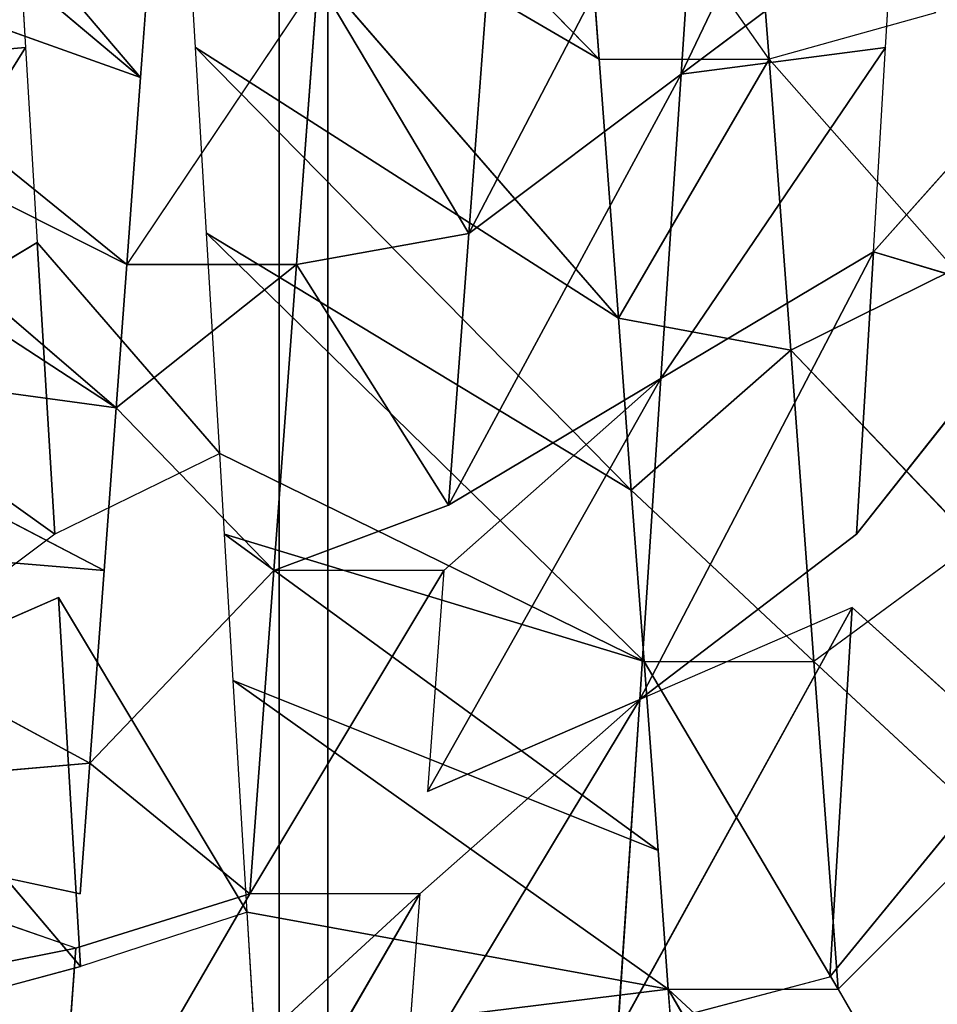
# Model space of a CAD drawing. Extents: x 143 to 263, y -61 to 82.
# Tile 650 of 656: x 248.718 to 249.191, y 72.517 to 73.024. Entities that reach past the tile are written whole.
import ezdxf

# ---------------------------------------------------------------- set-up
doc = ezdxf.new("R2010")
doc.units = 0
doc.header["$LTSCALE"] = 25.4
doc.layers.get('0').update_dxf_attribs({"color": 13, "linetype": 'CONTINUOUS'})

# ---------------------------------------------------------------- blocks, each defined once
blk = doc.blocks.new('ICE-BALL-8126_STL')
at = {"color": 41}
for p, q in [((9.22312, 45.38839, 93.14435), (9.32838, 45.29459, 93.10222)), ((9.35405, 45.38055, 93.09301), (9.32838, 45.29459, 93.10222)), ((9.35405, 45.38055, 93.09301), (9.32838, 45.29459, 93.10222)), ((9.35405, 45.38055, 93.09301), (9.4739, 45.28588, 93.05522)), ((9.88229, 45.37691, 96.49961), (9.70819, 45.27649, 96.47668)), ((9.58643, 45.36665, 93.02728), (9.51153, 45.28363, 93.04508)), ((9.58643, 45.36665, 93.02728), (9.70182, 45.27225, 93.00584)), ((9.53947, 45.26396, 96.43501), (9.62684, 45.35795, 96.45907)), ((9.70819, 45.27649, 96.47668), (9.62684, 45.35795, 96.45907)), ((9.47838, 45.34692, 96.41491), (9.37899, 45.25204, 96.37608)), ((9.47838, 45.34692, 96.41491), (9.53947, 45.26396, 96.43501)), ((9.22913, 45.24091, 96.30191), (9.33732, 45.33645, 96.35743)), ((9.37899, 45.25204, 96.37608), (9.33732, 45.33645, 96.35743)), ((9.20522, 45.32664, 96.28817), (9.22913, 45.24091, 96.30191)), ((9.23682, 45.19561, 93.34637), (8.98681, 45.31506, 93.26679)), ((9.23682, 45.19561, 93.34637), (8.98681, 45.31506, 93.26679)), ((9.1547, 45.30498, 93.17565), (9.23682, 45.19561, 93.34637)), ((9.22312, 45.30089, 93.14435), (9.1547, 45.30498, 93.17565)), ((9.1547, 45.30498, 93.17565), (9.23682, 45.19561, 93.34637)), ((9.22312, 45.30089, 93.14435), (9.23682, 45.19561, 93.34637)), ((9.22312, 45.30089, 93.14435), (9.23682, 45.19561, 93.34637)), ((9.22312, 45.30089, 93.14435), (9.39363, 45.18521, 93.28008)), ((9.32838, 45.29459, 93.10222), (9.22312, 45.30089, 93.14435)), ((9.22312, 45.30089, 93.14435), (9.39363, 45.18521, 93.28008)), ((9.4739, 45.28588, 93.05522), (9.32838, 45.29459, 93.10222)), ((9.32838, 45.29459, 93.10222), (9.39363, 45.18521, 93.28008)), ((9.32838, 45.29459, 93.10222), (9.39363, 45.18521, 93.28008)), ((9.4739, 45.28588, 93.05522), (9.32838, 45.29459, 93.10222)), ((9.70819, 45.18899, 96.47668), (9.88229, 45.28942, 96.49961)), ((9.4739, 45.28588, 93.05522), (9.55899, 45.17426, 93.22849)), ((9.70182, 45.27225, 93.00584), (9.51153, 45.28363, 93.04508)), ((9.51153, 45.28363, 93.04508), (9.55899, 45.17426, 93.22849)), ((9.51153, 45.28363, 93.04508), (9.73079, 45.16287, 93.19306)), ((9.70182, 45.27225, 93.00584), (9.51153, 45.28363, 93.04508)), ((9.51153, 45.28363, 93.04508), (9.73079, 45.16287, 93.19306)), ((9.70819, 45.27649, 96.47668), (9.53947, 45.26396, 96.43501)), ((9.53947, 45.17646, 96.43501), (9.70819, 45.27649, 96.47668)), ((9.70819, 45.27649, 96.47668), (9.53947, 45.26396, 96.43501)), ((9.70819, 45.18899, 96.47668), (9.70819, 45.27649, 96.47668)), ((9.73079, 45.16287, 93.19306), (9.70182, 45.27225, 93.00584)), ((9.37899, 45.25204, 96.37608), (9.53947, 45.26396, 96.43501)), ((9.37899, 45.25204, 96.37608), (9.53947, 45.26396, 96.43501)), ((9.53947, 45.26396, 96.43501), (9.45111, 45.1699, 96.40503)), ((9.53947, 45.17646, 96.43501), (9.53947, 45.26396, 96.43501)), ((9.37899, 45.25204, 96.37608), (9.22913, 45.24091, 96.30191)), ((9.37899, 45.25204, 96.37608), (9.22913, 45.24091, 96.30191)), ((9.36263, 45.16333, 96.36893), (9.37899, 45.25204, 96.37608)), ((9.37899, 45.25204, 96.37608), (9.45111, 45.1699, 96.40503)), ((9.08867, 45.22996, 96.21271), (9.22913, 45.24091, 96.30191)), ((9.08867, 45.22996, 96.21271), (9.22913, 45.24091, 96.30191)), ((9.22913, 45.24091, 96.30191), (9.08867, 45.14246, 96.21271)), ((9.22913, 45.24091, 96.30191), (9.36263, 45.16333, 96.36893)), ((9.22913, 45.15342, 96.30191), (9.22913, 45.24091, 96.30191)), ((9.22913, 45.24091, 96.30191), (9.36263, 45.16333, 96.36893)), ((9.09014, 45.20535, 93.42569), (9.31894, 45.08623, 93.51709)), ((9.09014, 45.20535, 93.42569), (9.31894, 45.08623, 93.51709)), ((9.09014, 45.20535, 93.42569), (9.23682, 45.19561, 93.34637)), ((9.09014, 45.20535, 93.42569), (9.23682, 45.19561, 93.34637)), ((9.83079, 45.19809, 96.49489), (9.70819, 45.18899, 96.47668)), ((9.23682, 45.19561, 93.34637), (9.31894, 45.08623, 93.51709)), ((9.23682, 45.19561, 93.34637), (9.31894, 45.08623, 93.51709)), ((9.23682, 45.19561, 93.34637), (9.45888, 45.07584, 93.45792)), ((9.39363, 45.18521, 93.28008), (9.23682, 45.19561, 93.34637)), ((9.39363, 45.18521, 93.28008), (9.23682, 45.19561, 93.34637)), ((9.23682, 45.19561, 93.34637), (9.45888, 45.07584, 93.45792)), ((9.54917, 44.96494, 96.83008), (9.70819, 45.18899, 96.47668)), ((9.54917, 44.96494, 96.83008), (9.70819, 45.18899, 96.47668)), ((9.70819, 45.18899, 96.47668), (9.63676, 45.18369, 96.46146)), ((9.6686, 44.97208, 96.85455), (9.70819, 45.18899, 96.47668)), ((9.6686, 44.97208, 96.85455), (9.70819, 45.18899, 96.47668)), ((9.70819, 45.18899, 96.47668), (9.73448, 44.97602, 96.86475)), ((9.70819, 45.18899, 96.47668), (9.73448, 44.97602, 96.86475)), ((9.39363, 45.18521, 93.28008), (9.55899, 45.17426, 93.22849)), ((9.60644, 45.06488, 93.41189), (9.39363, 45.18521, 93.28008)), ((9.60644, 45.06488, 93.41189), (9.39363, 45.18521, 93.28008)), ((9.49252, 45.07334, 93.44601), (9.39363, 45.18521, 93.28008)), ((9.39363, 45.18521, 93.28008), (9.45888, 45.07584, 93.45792)), ((9.39363, 45.18521, 93.28008), (9.55899, 45.17426, 93.22849)), ((9.4739, 44.96043, 96.8106), (9.63676, 45.18369, 96.46146)), ((9.4739, 44.96043, 96.8106), (9.63676, 45.18369, 96.46146)), ((9.63676, 45.18369, 96.46146), (9.53947, 45.17646, 96.43501)), ((9.54917, 44.96494, 96.83008), (9.63676, 45.18369, 96.46146)), ((9.54917, 44.96494, 96.83008), (9.63676, 45.18369, 96.46146)), ((9.31874, 44.95115, 96.76004), (9.53947, 45.17646, 96.43501)), ((9.31874, 44.95115, 96.76004), (9.53947, 45.17646, 96.43501)), ((9.43234, 44.95794, 96.79846), (9.53947, 45.17646, 96.43501)), ((9.43234, 44.95794, 96.79846), (9.53947, 45.17646, 96.43501)), ((9.53947, 45.17646, 96.43501), (9.45111, 45.1699, 96.40503)), ((9.53947, 45.17646, 96.43501), (9.4739, 44.96043, 96.8106)), ((9.53947, 45.17646, 96.43501), (9.4739, 44.96043, 96.8106)), ((9.55899, 45.17426, 93.22849), (9.60644, 45.06488, 93.41189)), ((9.55899, 45.17426, 93.22849), (9.73079, 45.16287, 93.19306)), ((9.75976, 45.0535, 93.38027), (9.55899, 45.17426, 93.22849)), ((9.75976, 45.0535, 93.38027), (9.55899, 45.17426, 93.22849)), ((9.65915, 45.06097, 93.39922), (9.55899, 45.17426, 93.22849)), ((9.55899, 45.17426, 93.22849), (9.73079, 45.16287, 93.19306)), ((9.22312, 44.94543, 96.72147), (9.45111, 45.1699, 96.40503)), ((9.22312, 44.94543, 96.72147), (9.45111, 45.1699, 96.40503)), ((9.31874, 44.95115, 96.76004), (9.45111, 45.1699, 96.40503)), ((9.31874, 44.95115, 96.76004), (9.45111, 45.1699, 96.40503)), ((9.45111, 45.1699, 96.40503), (9.36263, 45.16333, 96.36893)), ((9.10337, 44.93826, 96.66454), (9.36263, 45.16333, 96.36893)), ((9.10337, 44.93826, 96.66454), (9.36263, 45.16333, 96.36893)), ((9.22312, 44.94543, 96.72147), (9.36263, 45.16333, 96.36893)), ((9.22312, 44.94543, 96.72147), (9.36263, 45.16333, 96.36893)), ((9.36263, 45.16333, 96.36893), (9.22913, 45.15342, 96.30191)), ((9.36263, 45.16333, 96.36893), (9.22913, 45.15342, 96.30191)), ((9.00242, 44.93221, 96.60842), (9.22913, 45.15342, 96.30191)), ((9.00242, 44.93221, 96.60842), (9.22913, 45.15342, 96.30191)), ((9.10337, 44.93826, 96.66454), (9.22913, 45.15342, 96.30191)), ((9.10337, 44.93826, 96.66454), (9.22913, 45.15342, 96.30191)), ((9.22913, 45.15342, 96.30191), (9.19625, 45.15096, 96.28287)), ((9.18827, 45.09595, 93.58774), (9.31894, 45.08623, 93.51709)), ((9.18827, 45.09595, 93.58774), (9.31894, 45.08623, 93.51709)), ((9.31894, 45.08623, 93.51709), (9.18827, 45.00846, 93.58774)), ((9.31894, 45.08623, 93.51709), (9.18827, 45.00846, 93.58774)), ((9.31894, 45.08623, 93.51709), (9.33486, 44.99755, 93.50954)), ((9.31894, 45.08623, 93.51709), (9.33486, 44.99755, 93.50954)), ((9.31894, 45.08623, 93.51709), (9.45888, 45.07584, 93.45792)), ((9.31894, 45.08623, 93.51709), (9.45888, 45.07584, 93.45792)), ((9.45888, 45.07584, 93.45792), (9.33486, 44.99755, 93.50954)), ((9.45888, 45.07584, 93.45792), (9.33486, 44.99755, 93.50954)), ((9.45888, 45.07584, 93.45792), (9.49252, 44.98584, 93.44601)), ((9.49252, 45.07334, 93.44601), (9.49252, 44.98584, 93.44601)), ((9.49252, 45.07334, 93.44601), (9.65915, 44.97347, 93.39922)), ((9.49252, 45.07334, 93.44601), (9.60644, 45.06488, 93.41189)), ((9.65915, 45.06097, 93.39922), (9.83202, 44.96063, 93.3708)), ((9.65915, 45.06097, 93.39922), (9.65915, 44.97347, 93.39922)), ((9.65915, 45.06097, 93.39922), (9.75976, 45.0535, 93.38027)), ((0, 45.01358, 80.03829), (21.2, 45.01358, 80.03829)), ((0, 45.01358, 80.03829), (21.2, 45.01358, 80.03829)), ((0, 45.01358, 109.82753), (21.2, 45.01358, 109.82753)), ((0, 45.01358, 109.82753), (21.2, 45.01358, 109.82753)), ((9.33486, 44.99755, 93.50954), (9.18827, 45.00846, 93.58774)), ((9.33486, 44.99755, 93.50954), (9.18827, 45.00846, 93.58774)), ((9.18827, 45.00846, 93.58774), (9.33486, 44.91005, 93.50954)), ((9.33486, 44.99755, 93.50954), (9.49252, 44.98584, 93.44601)), ((9.40867, 44.90457, 93.47733), (9.33486, 44.99755, 93.50954)), ((9.33486, 44.99755, 93.50954), (9.33486, 44.91005, 93.50954)), ((9.33486, 44.99755, 93.50954), (9.49252, 44.98584, 93.44601)), ((0, 44.9885, 114.9556), (23, 44.9885, 114.9556)), ((0, 44.9885, 114.9556), (23, 44.9885, 114.9556)), ((23, 44.9885, 74.91022), (0, 44.9885, 74.91022)), ((23, 44.9885, 74.91022), (0, 44.9885, 74.91022)), ((9.40867, 44.90457, 93.47733), (9.49252, 44.98584, 93.44601)), ((9.49252, 44.98584, 93.44601), (9.59175, 44.89097, 93.41576)), ((9.49252, 44.98584, 93.44601), (9.65915, 44.97347, 93.39922)), ((9.49252, 44.98584, 93.44601), (9.65915, 44.97347, 93.39922)), ((9.73448, 44.97602, 96.86475), (9.6686, 44.97208, 96.85455)), ((9.6686, 44.97208, 96.85455), (9.50644, 44.87488, 96.81942)), ((9.6686, 44.97208, 96.85455), (9.54917, 44.96494, 96.83008)), ((9.65915, 44.97347, 93.39922), (9.59175, 44.89097, 93.41576)), ((9.83202, 44.87313, 93.3708), (9.65915, 44.97347, 93.39922)), ((9.83202, 44.87313, 93.3708), (9.65915, 44.97347, 93.39922)), ((9.68704, 44.8839, 93.39328), (9.65915, 44.97347, 93.39922)), ((9.6686, 44.97208, 96.85455), (9.69657, 44.88625, 96.85916)), ((9.54917, 44.96494, 96.83008), (9.4739, 44.96043, 96.8106)), ((9.4739, 44.96043, 96.8106), (9.43234, 44.95794, 96.79846)), ((9.43234, 44.95794, 96.79846), (9.31874, 44.95115, 96.76004)), ((9.43234, 44.95794, 96.79846), (9.32352, 44.86393, 96.76181)), ((9.43234, 44.95794, 96.79846), (9.4739, 44.87293, 96.8106)), ((9.31874, 44.95115, 96.76004), (9.22312, 44.94543, 96.72147)), ((9.22312, 44.94543, 96.72147), (9.10337, 44.93826, 96.66454)), ((9.18827, 44.92096, 93.58774), (9.23848, 44.91721, 93.55869)), ((9.23848, 44.91721, 93.55869), (8.98681, 44.70256, 93.26679)), ((9.23848, 44.91721, 93.55869), (8.98681, 44.70256, 93.26679)), ((9.05484, 44.69846, 93.22728), (9.23848, 44.91721, 93.55869)), ((9.05484, 44.69846, 93.22728), (9.23848, 44.91721, 93.55869)), ((9.15821, 44.69227, 93.17397), (9.23848, 44.91721, 93.55869)), ((9.15821, 44.69227, 93.17397), (9.23848, 44.91721, 93.55869)), ((9.23848, 44.91721, 93.55869), (9.33486, 44.91005, 93.50954)), ((9.15821, 44.69227, 93.17397), (9.33486, 44.91005, 93.50954)), ((9.15821, 44.69227, 93.17397), (9.33486, 44.91005, 93.50954)), ((9.22312, 44.68839, 93.14435), (9.33486, 44.91005, 93.50954)), ((9.22312, 44.68839, 93.14435), (9.33486, 44.91005, 93.50954)), ((9.33486, 44.91005, 93.50954), (9.40867, 44.90457, 93.47733)), ((9.40867, 44.90457, 93.47733), (9.22312, 44.68839, 93.14435)), ((9.40867, 44.90457, 93.47733), (9.22312, 44.68839, 93.14435)), ((9.26606, 44.68582, 93.1263), (9.40867, 44.90457, 93.47733)), ((9.26606, 44.68582, 93.1263), (9.40867, 44.90457, 93.47733)), ((9.37793, 44.67913, 93.08479), (9.40867, 44.90457, 93.47733)), ((9.37793, 44.67913, 93.08479), (9.40867, 44.90457, 93.47733)), ((9.40867, 44.90457, 93.47733), (9.49252, 44.89834, 93.44601)), ((9.37793, 44.67913, 93.08479), (9.49252, 44.89834, 93.44601)), ((9.37793, 44.67913, 93.08479), (9.49252, 44.89834, 93.44601)), ((9.4739, 44.67339, 93.05522), (9.49252, 44.89834, 93.44601)), ((9.4739, 44.67339, 93.05522), (9.49252, 44.89834, 93.44601)), ((9.49252, 44.89834, 93.44601), (9.59175, 44.89097, 93.41576)), ((9.4739, 44.67339, 93.05522), (9.59175, 44.89097, 93.41576)), ((9.4739, 44.67339, 93.05522), (9.59175, 44.89097, 93.41576)), ((9.59175, 44.89097, 93.41576), (9.61157, 44.66515, 93.02199)), ((9.59175, 44.89097, 93.41576), (9.65915, 44.88597, 93.39922)), ((9.59175, 44.89097, 93.41576), (9.61157, 44.66515, 93.02199)), ((9.50644, 44.87488, 96.81942), (9.69657, 44.88625, 96.85916)), ((9.50644, 44.87488, 96.81942), (9.69657, 44.88625, 96.85916)), ((9.55439, 44.7655, 96.63614), (9.69657, 44.88625, 96.85916)), ((9.55439, 44.7655, 96.63614), (9.69657, 44.88625, 96.85916)), ((9.65915, 44.88597, 93.39922), (9.61157, 44.66515, 93.02199)), ((9.68704, 44.8839, 93.39328), (9.61157, 44.66515, 93.02199)), ((9.68704, 44.8839, 93.39328), (9.73211, 44.65794, 93.0014)), ((9.68704, 44.8839, 93.39328), (9.73211, 44.65794, 93.0014)), ((9.68704, 44.8839, 93.39328), (9.83202, 44.87313, 93.3708)), ((9.68704, 44.8839, 93.39328), (9.83202, 44.87313, 93.3708)), ((9.72605, 44.77688, 96.67202), (9.69657, 44.88625, 96.85916)), ((9.50644, 44.87488, 96.81942), (9.55439, 44.7655, 96.63614)), ((9.32352, 44.86393, 96.76181), (9.4739, 44.87293, 96.8106)), ((9.32352, 44.86393, 96.76181), (9.4739, 44.87293, 96.8106)), ((9.4739, 44.87293, 96.8106), (9.38924, 44.75456, 96.58413)), ((9.4739, 44.87293, 96.8106), (9.38924, 44.75456, 96.58413)), ((9.4739, 44.87293, 96.8106), (9.55439, 44.7655, 96.63614)), ((9.22312, 44.85793, 96.72147), (9.32352, 44.86393, 96.76181)), ((9.38924, 44.75456, 96.58413), (9.32352, 44.86393, 96.76181)), ((9.38924, 44.75456, 96.58413), (9.32352, 44.86393, 96.76181)), ((9.15012, 44.85356, 96.68797), (9.22312, 44.85793, 96.72147)), ((9.23269, 44.74419, 96.51746), (9.22312, 44.85793, 96.72147)), ((9.23269, 44.74419, 96.51746), (9.22312, 44.85793, 96.72147)), ((9.38924, 44.75456, 96.58413), (9.22312, 44.85793, 96.72147)), ((9.38924, 44.75456, 96.58413), (9.22312, 44.85793, 96.72147))]:
    blk.add_line(p, q, dxfattribs=at)
mesh = blk.add_polyface(dxfattribs=at)
corners = [(0, 44.9885, 114.9556), (23, 46.80443, 110.13866), (0, 46.80443, 110.13866), (23, 44.9885, 114.9556)]
mesh.append_faces([[corners[k] for k in face] for face in [(0, 1, 2), (1, 0, 3)]], dxfattribs={"vtx0": -1, "color": 41})
mesh = blk.add_polyface(dxfattribs=at)
corners = [(0, 46.80443, 79.72717), (23, 44.9885, 74.91022), (0, 44.9885, 74.91022), (23, 46.80443, 79.72717)]
mesh.append_faces([[corners[k] for k in face] for face in [(0, 1, 2), (1, 0, 3)]], dxfattribs={"vtx0": -1, "color": 41})
mesh = blk.add_polyface(dxfattribs=at)
corners = [(21.2, 46.31937, 84.91157), (0, 45.01358, 80.03829), (21.2, 45.01358, 80.03829), (0, 46.31937, 84.91157)]
mesh.append_faces([[corners[k] for k in face] for face in [(0, 1, 2), (1, 0, 3)]], dxfattribs={"vtx0": -1, "color": 41})
mesh = blk.add_polyface(dxfattribs=at)
corners = [(21.2, 45.01358, 109.82753), (0, 46.31937, 104.95425), (21.2, 46.31937, 104.95425), (0, 45.01358, 109.82753)]
mesh.append_faces([[corners[k] for k in face] for face in [(0, 1, 2), (1, 0, 3)]], dxfattribs={"vtx0": -1, "color": 41})
mesh = blk.add_polyface(dxfattribs=at)
corners = [(9.35405, 45.38055, 93.09301), (9.22312, 45.38839, 93.14435), (9.32838, 45.29459, 93.10222)]
mesh.append_faces([[corners[k] for k in face] for face in [(0, 1, 2)]], dxfattribs={"color": 41})
mesh = blk.add_polyface(dxfattribs=at)
corners = [(9.4739, 45.28588, 93.05522), (9.35405, 45.38055, 93.09301), (9.32838, 45.29459, 93.10222)]
mesh.append_faces([[corners[k] for k in face] for face in [(0, 1, 2)]], dxfattribs={"color": 41})
mesh = blk.add_polyface(dxfattribs=at)
corners = [(9.88229, 45.37691, 96.49961), (9.70819, 45.18899, 96.47668), (9.70819, 45.27649, 96.47668), (9.88229, 45.28942, 96.49961)]
mesh.append_faces([[corners[k] for k in face] for face in [(0, 1, 2), (1, 0, 3)]], dxfattribs={"vtx0": -1, "color": 41})
mesh = blk.add_polyface(dxfattribs=at)
corners = [(9.70182, 45.27225, 93.00584), (9.58643, 45.36665, 93.02728), (9.51153, 45.28363, 93.04508)]
mesh.append_faces([[corners[k] for k in face] for face in [(0, 1, 2)]], dxfattribs={"color": 41})
mesh = blk.add_polyface(dxfattribs=at)
corners = [(9.70819, 45.27649, 96.47668), (9.53947, 45.26396, 96.43501), (9.62684, 45.35795, 96.45907)]
mesh.append_faces([[corners[k] for k in face] for face in [(0, 1, 2)]], dxfattribs={"color": 41})
mesh = blk.add_polyface(dxfattribs=at)
corners = [(9.53947, 45.26396, 96.43501), (9.37899, 45.25204, 96.37608), (9.47838, 45.34692, 96.41491)]
mesh.append_faces([[corners[k] for k in face] for face in [(0, 1, 2)]], dxfattribs={"color": 41})
mesh = blk.add_polyface(dxfattribs=at)
corners = [(9.37899, 45.25204, 96.37608), (9.22913, 45.24091, 96.30191), (9.33732, 45.33645, 96.35743)]
mesh.append_faces([[corners[k] for k in face] for face in [(0, 1, 2)]], dxfattribs={"color": 41})
mesh = blk.add_polyface(dxfattribs=at)
corners = [(9.22913, 45.24091, 96.30191), (9.08867, 45.22996, 96.21271), (9.20522, 45.32664, 96.28817)]
mesh.append_faces([[corners[k] for k in face] for face in [(0, 1, 2)]], dxfattribs={"color": 41})
mesh = blk.add_polyface(dxfattribs=at)
corners = [(9.23682, 45.19561, 93.34637), (9.1547, 45.30498, 93.17565), (8.98681, 45.31506, 93.26679)]
mesh.append_faces([[corners[k] for k in face] for face in [(0, 1, 2)]], dxfattribs={"color": 41})
mesh = blk.add_polyface(dxfattribs=at)
corners = [(9.09014, 45.20535, 93.42569), (9.23682, 45.19561, 93.34637), (8.98681, 45.31506, 93.26679)]
mesh.append_faces([[corners[k] for k in face] for face in [(0, 1, 2)]], dxfattribs={"color": 41})
mesh = blk.add_polyface(dxfattribs=at)
corners = [(9.23682, 45.19561, 93.34637), (9.22312, 45.30089, 93.14435), (9.1547, 45.30498, 93.17565)]
mesh.append_faces([[corners[k] for k in face] for face in [(0, 1, 2)]], dxfattribs={"color": 41})
mesh = blk.add_polyface(dxfattribs=at)
corners = [(9.23682, 45.19561, 93.34637), (9.39363, 45.18521, 93.28008), (9.22312, 45.30089, 93.14435)]
mesh.append_faces([[corners[k] for k in face] for face in [(0, 1, 2)]], dxfattribs={"color": 41})
mesh = blk.add_polyface(dxfattribs=at)
corners = [(9.39363, 45.18521, 93.28008), (9.32838, 45.29459, 93.10222), (9.22312, 45.30089, 93.14435)]
mesh.append_faces([[corners[k] for k in face] for face in [(0, 1, 2)]], dxfattribs={"color": 41})
mesh = blk.add_polyface(dxfattribs=at)
corners = [(9.32838, 45.29459, 93.10222), (9.55899, 45.17426, 93.22849), (9.4739, 45.28588, 93.05522), (9.39363, 45.18521, 93.28008)]
mesh.append_faces([[corners[k] for k in face] for face in [(0, 1, 2), (1, 0, 3)]], dxfattribs={"vtx0": -1, "color": 41})
mesh = blk.add_polyface(dxfattribs=at)
corners = [(9.55899, 45.17426, 93.22849), (9.73079, 45.16287, 93.19306), (9.51153, 45.28363, 93.04508)]
mesh.append_faces([[corners[k] for k in face] for face in [(0, 1, 2)]], dxfattribs={"color": 41})
mesh = blk.add_polyface(dxfattribs=at)
corners = [(9.73079, 45.16287, 93.19306), (9.70182, 45.27225, 93.00584), (9.51153, 45.28363, 93.04508)]
mesh.append_faces([[corners[k] for k in face] for face in [(0, 1, 2)]], dxfattribs={"color": 41})
mesh = blk.add_polyface(dxfattribs=at)
corners = [(9.70819, 45.27649, 96.47668), (9.53947, 45.17646, 96.43501), (9.53947, 45.26396, 96.43501)]
mesh.append_faces([[corners[k] for k in face] for face in [(0, 1, 2)]], dxfattribs={"color": 41})
mesh = blk.add_polyface(dxfattribs=at)
corners = [(9.53947, 45.26396, 96.43501), (9.45111, 45.1699, 96.40503), (9.37899, 45.25204, 96.37608)]
mesh.append_faces([[corners[k] for k in face] for face in [(0, 1, 2)]], dxfattribs={"color": 41})
mesh = blk.add_polyface(dxfattribs=at)
corners = [(9.37899, 45.25204, 96.37608), (9.36263, 45.16333, 96.36893), (9.22913, 45.24091, 96.30191)]
mesh.append_faces([[corners[k] for k in face] for face in [(0, 1, 2)]], dxfattribs={"color": 41})
mesh = blk.add_polyface(dxfattribs=at)
corners = [(9.22913, 45.24091, 96.30191), (9.08867, 45.14246, 96.21271), (9.08867, 45.22996, 96.21271)]
mesh.append_faces([[corners[k] for k in face] for face in [(0, 1, 2)]], dxfattribs={"color": 41})
mesh = blk.add_polyface(dxfattribs=at)
corners = [(9.36263, 45.16333, 96.36893), (9.22913, 45.15342, 96.30191), (9.22913, 45.24091, 96.30191)]
mesh.append_faces([[corners[k] for k in face] for face in [(0, 1, 2)]], dxfattribs={"color": 41})
mesh = blk.add_polyface(dxfattribs=at)
corners = [(9.18827, 45.09595, 93.58774), (9.31894, 45.08623, 93.51709), (9.09014, 45.20535, 93.42569)]
mesh.append_faces([[corners[k] for k in face] for face in [(0, 1, 2)]], dxfattribs={"color": 41})
mesh = blk.add_polyface(dxfattribs=at)
corners = [(9.31894, 45.08623, 93.51709), (9.23682, 45.19561, 93.34637), (9.09014, 45.20535, 93.42569)]
mesh.append_faces([[corners[k] for k in face] for face in [(0, 1, 2)]], dxfattribs={"color": 41})
mesh = blk.add_polyface(dxfattribs=at)
corners = [(9.73448, 44.97602, 96.86475), (9.70819, 45.18899, 96.47668), (9.83079, 45.19809, 96.49489)]
mesh.append_faces([[corners[k] for k in face] for face in [(0, 1, 2)]], dxfattribs={"color": 41})
mesh = blk.add_polyface(dxfattribs=at)
corners = [(9.31894, 45.08623, 93.51709), (9.45888, 45.07584, 93.45792), (9.23682, 45.19561, 93.34637)]
mesh.append_faces([[corners[k] for k in face] for face in [(0, 1, 2)]], dxfattribs={"color": 41})
mesh = blk.add_polyface(dxfattribs=at)
corners = [(9.45888, 45.07584, 93.45792), (9.39363, 45.18521, 93.28008), (9.23682, 45.19561, 93.34637)]
mesh.append_faces([[corners[k] for k in face] for face in [(0, 1, 2)]], dxfattribs={"color": 41})
mesh = blk.add_polyface(dxfattribs=at)
corners = [(9.54917, 44.96494, 96.83008), (9.63676, 45.18369, 96.46146), (9.70819, 45.18899, 96.47668)]
mesh.append_faces([[corners[k] for k in face] for face in [(0, 1, 2)]], dxfattribs={"color": 41})
mesh = blk.add_polyface(dxfattribs=at)
corners = [(9.6686, 44.97208, 96.85455), (9.54917, 44.96494, 96.83008), (9.70819, 45.18899, 96.47668)]
mesh.append_faces([[corners[k] for k in face] for face in [(0, 1, 2)]], dxfattribs={"color": 41})
mesh = blk.add_polyface(dxfattribs=at)
corners = [(9.73448, 44.97602, 96.86475), (9.6686, 44.97208, 96.85455), (9.70819, 45.18899, 96.47668)]
mesh.append_faces([[corners[k] for k in face] for face in [(0, 1, 2)]], dxfattribs={"color": 41})
mesh = blk.add_polyface(dxfattribs=at)
corners = [(9.60644, 45.06488, 93.41189), (9.55899, 45.17426, 93.22849), (9.39363, 45.18521, 93.28008)]
mesh.append_faces([[corners[k] for k in face] for face in [(0, 1, 2)]], dxfattribs={"color": 41})
mesh = blk.add_polyface(dxfattribs=at)
corners = [(9.49252, 45.07334, 93.44601), (9.60644, 45.06488, 93.41189), (9.39363, 45.18521, 93.28008)]
mesh.append_faces([[corners[k] for k in face] for face in [(0, 1, 2)]], dxfattribs={"color": 41})
mesh = blk.add_polyface(dxfattribs=at)
corners = [(9.4739, 44.96043, 96.8106), (9.53947, 45.17646, 96.43501), (9.63676, 45.18369, 96.46146)]
mesh.append_faces([[corners[k] for k in face] for face in [(0, 1, 2)]], dxfattribs={"color": 41})
mesh = blk.add_polyface(dxfattribs=at)
corners = [(9.54917, 44.96494, 96.83008), (9.4739, 44.96043, 96.8106), (9.63676, 45.18369, 96.46146)]
mesh.append_faces([[corners[k] for k in face] for face in [(0, 1, 2)]], dxfattribs={"color": 41})
mesh = blk.add_polyface(dxfattribs=at)
corners = [(9.31874, 44.95115, 96.76004), (9.45111, 45.1699, 96.40503), (9.53947, 45.17646, 96.43501)]
mesh.append_faces([[corners[k] for k in face] for face in [(0, 1, 2)]], dxfattribs={"color": 41})
mesh = blk.add_polyface(dxfattribs=at)
corners = [(9.43234, 44.95794, 96.79846), (9.31874, 44.95115, 96.76004), (9.53947, 45.17646, 96.43501)]
mesh.append_faces([[corners[k] for k in face] for face in [(0, 1, 2)]], dxfattribs={"color": 41})
mesh = blk.add_polyface(dxfattribs=at)
corners = [(9.4739, 44.96043, 96.8106), (9.43234, 44.95794, 96.79846), (9.53947, 45.17646, 96.43501)]
mesh.append_faces([[corners[k] for k in face] for face in [(0, 1, 2)]], dxfattribs={"color": 41})
mesh = blk.add_polyface(dxfattribs=at)
corners = [(9.75976, 45.0535, 93.38027), (9.73079, 45.16287, 93.19306), (9.55899, 45.17426, 93.22849)]
mesh.append_faces([[corners[k] for k in face] for face in [(0, 1, 2)]], dxfattribs={"color": 41})
mesh = blk.add_polyface(dxfattribs=at)
corners = [(9.65915, 45.06097, 93.39922), (9.75976, 45.0535, 93.38027), (9.55899, 45.17426, 93.22849)]
mesh.append_faces([[corners[k] for k in face] for face in [(0, 1, 2)]], dxfattribs={"color": 41})
mesh = blk.add_polyface(dxfattribs=at)
corners = [(9.22312, 44.94543, 96.72147), (9.36263, 45.16333, 96.36893), (9.45111, 45.1699, 96.40503)]
mesh.append_faces([[corners[k] for k in face] for face in [(0, 1, 2)]], dxfattribs={"color": 41})
mesh = blk.add_polyface(dxfattribs=at)
corners = [(9.31874, 44.95115, 96.76004), (9.22312, 44.94543, 96.72147), (9.45111, 45.1699, 96.40503)]
mesh.append_faces([[corners[k] for k in face] for face in [(0, 1, 2)]], dxfattribs={"color": 41})
mesh = blk.add_polyface(dxfattribs=at)
corners = [(9.10337, 44.93826, 96.66454), (9.22913, 45.15342, 96.30191), (9.36263, 45.16333, 96.36893)]
mesh.append_faces([[corners[k] for k in face] for face in [(0, 1, 2)]], dxfattribs={"color": 41})
mesh = blk.add_polyface(dxfattribs=at)
corners = [(9.22312, 44.94543, 96.72147), (9.10337, 44.93826, 96.66454), (9.36263, 45.16333, 96.36893)]
mesh.append_faces([[corners[k] for k in face] for face in [(0, 1, 2)]], dxfattribs={"color": 41})
mesh = blk.add_polyface(dxfattribs=at)
corners = [(9.00242, 44.93221, 96.60842), (9.19625, 45.15096, 96.28287), (9.22913, 45.15342, 96.30191)]
mesh.append_faces([[corners[k] for k in face] for face in [(0, 1, 2)]], dxfattribs={"color": 41})
mesh = blk.add_polyface(dxfattribs=at)
corners = [(9.10337, 44.93826, 96.66454), (9.00242, 44.93221, 96.60842), (9.22913, 45.15342, 96.30191)]
mesh.append_faces([[corners[k] for k in face] for face in [(0, 1, 2)]], dxfattribs={"color": 41})
mesh = blk.add_polyface(dxfattribs=at)
corners = [(9.31894, 45.08623, 93.51709), (9.18827, 45.09595, 93.58774), (9.18827, 45.00846, 93.58774)]
mesh.append_faces([[corners[k] for k in face] for face in [(0, 1, 2)]], dxfattribs={"color": 41})
mesh = blk.add_polyface(dxfattribs=at)
corners = [(9.33486, 44.99755, 93.50954), (9.31894, 45.08623, 93.51709), (9.18827, 45.00846, 93.58774)]
mesh.append_faces([[corners[k] for k in face] for face in [(0, 1, 2)]], dxfattribs={"color": 41})
mesh = blk.add_polyface(dxfattribs=at)
corners = [(9.45888, 45.07584, 93.45792), (9.31894, 45.08623, 93.51709), (9.33486, 44.99755, 93.50954)]
mesh.append_faces([[corners[k] for k in face] for face in [(0, 1, 2)]], dxfattribs={"color": 41})
mesh = blk.add_polyface(dxfattribs=at)
corners = [(9.49252, 44.98584, 93.44601), (9.45888, 45.07584, 93.45792), (9.33486, 44.99755, 93.50954)]
mesh.append_faces([[corners[k] for k in face] for face in [(0, 1, 2)]], dxfattribs={"color": 41})
mesh = blk.add_polyface(dxfattribs=at)
corners = [(9.65915, 44.97347, 93.39922), (9.49252, 45.07334, 93.44601), (9.49252, 44.98584, 93.44601)]
mesh.append_faces([[corners[k] for k in face] for face in [(0, 1, 2)]], dxfattribs={"color": 41})
mesh = blk.add_polyface(dxfattribs=at)
corners = [(9.83202, 44.87313, 93.3708), (9.65915, 45.06097, 93.39922), (9.65915, 44.97347, 93.39922), (9.83202, 44.96063, 93.3708)]
mesh.append_faces([[corners[k] for k in face] for face in [(0, 1, 2), (1, 0, 3)]], dxfattribs={"vtx0": -1, "color": 41})
mesh = blk.add_polyface(dxfattribs=at)
corners = [(21.2, 45.01358, 80.03829), (0, 43.20555, 75.32821), (21.2, 43.20555, 75.32821), (0, 45.01358, 80.03829)]
mesh.append_faces([[corners[k] for k in face] for face in [(0, 1, 2), (1, 0, 3)]], dxfattribs={"vtx0": -1, "color": 41})
mesh = blk.add_polyface(dxfattribs=at)
corners = [(21.2, 43.20555, 114.53761), (0, 45.01358, 109.82753), (21.2, 45.01358, 109.82753), (0, 43.20555, 114.53761)]
mesh.append_faces([[corners[k] for k in face] for face in [(0, 1, 2), (1, 0, 3)]], dxfattribs={"vtx0": -1, "color": 41})
mesh = blk.add_polyface(dxfattribs=at)
corners = [(9.33486, 44.99755, 93.50954), (9.18827, 45.00846, 93.58774), (9.33486, 44.91005, 93.50954)]
mesh.append_faces([[corners[k] for k in face] for face in [(0, 1, 2)]], dxfattribs={"color": 41})
mesh = blk.add_polyface(dxfattribs=at)
corners = [(9.49252, 44.98584, 93.44601), (9.33486, 44.99755, 93.50954), (9.40867, 44.90457, 93.47733)]
mesh.append_faces([[corners[k] for k in face] for face in [(0, 1, 2)]], dxfattribs={"color": 41})
mesh = blk.add_polyface(dxfattribs=at)
corners = [(0, 42.68692, 119.56032), (23, 44.9885, 114.9556), (0, 44.9885, 114.9556), (23, 42.68692, 119.56032)]
mesh.append_faces([[corners[k] for k in face] for face in [(0, 1, 2), (1, 0, 3)]], dxfattribs={"vtx0": -1, "color": 41})
mesh = blk.add_polyface(dxfattribs=at)
corners = [(0, 44.9885, 74.91022), (23, 42.68692, 70.3055), (0, 42.68692, 70.3055), (23, 44.9885, 74.91022)]
mesh.append_faces([[corners[k] for k in face] for face in [(0, 1, 2), (1, 0, 3)]], dxfattribs={"vtx0": -1, "color": 41})
mesh = blk.add_polyface(dxfattribs=at)
corners = [(9.65915, 44.97347, 93.39922), (9.49252, 44.98584, 93.44601), (9.59175, 44.89097, 93.41576)]
mesh.append_faces([[corners[k] for k in face] for face in [(0, 1, 2)]], dxfattribs={"color": 41})
mesh = blk.add_polyface(dxfattribs=at)
corners = [(9.69657, 44.88625, 96.85916), (9.50644, 44.87488, 96.81942), (9.6686, 44.97208, 96.85455)]
mesh.append_faces([[corners[k] for k in face] for face in [(0, 1, 2)]], dxfattribs={"color": 41})
mesh = blk.add_polyface(dxfattribs=at)
corners = [(9.83202, 44.87313, 93.3708), (9.65915, 44.97347, 93.39922), (9.68704, 44.8839, 93.39328)]
mesh.append_faces([[corners[k] for k in face] for face in [(0, 1, 2)]], dxfattribs={"color": 41})
mesh = blk.add_polyface(dxfattribs=at)
corners = [(9.4739, 44.87293, 96.8106), (9.32352, 44.86393, 96.76181), (9.43234, 44.95794, 96.79846)]
mesh.append_faces([[corners[k] for k in face] for face in [(0, 1, 2)]], dxfattribs={"color": 41})
mesh = blk.add_polyface(dxfattribs=at)
corners = [(9.18827, 44.92096, 93.58774), (8.98681, 44.70256, 93.26679), (9.23848, 44.91721, 93.55869)]
mesh.append_faces([[corners[k] for k in face] for face in [(0, 1, 2)]], dxfattribs={"color": 41})
mesh = blk.add_polyface(dxfattribs=at)
corners = [(9.23848, 44.91721, 93.55869), (8.98681, 44.70256, 93.26679), (9.05484, 44.69846, 93.22728)]
mesh.append_faces([[corners[k] for k in face] for face in [(0, 1, 2)]], dxfattribs={"color": 41})
mesh = blk.add_polyface(dxfattribs=at)
corners = [(9.23848, 44.91721, 93.55869), (9.05484, 44.69846, 93.22728), (9.15821, 44.69227, 93.17397)]
mesh.append_faces([[corners[k] for k in face] for face in [(0, 1, 2)]], dxfattribs={"color": 41})
mesh = blk.add_polyface(dxfattribs=at)
corners = [(9.23848, 44.91721, 93.55869), (9.15821, 44.69227, 93.17397), (9.33486, 44.91005, 93.50954)]
mesh.append_faces([[corners[k] for k in face] for face in [(0, 1, 2)]], dxfattribs={"color": 41})
mesh = blk.add_polyface(dxfattribs=at)
corners = [(9.33486, 44.91005, 93.50954), (9.15821, 44.69227, 93.17397), (9.22312, 44.68839, 93.14435)]
mesh.append_faces([[corners[k] for k in face] for face in [(0, 1, 2)]], dxfattribs={"color": 41})
mesh = blk.add_polyface(dxfattribs=at)
corners = [(9.33486, 44.91005, 93.50954), (9.22312, 44.68839, 93.14435), (9.40867, 44.90457, 93.47733)]
mesh.append_faces([[corners[k] for k in face] for face in [(0, 1, 2)]], dxfattribs={"color": 41})
mesh = blk.add_polyface(dxfattribs=at)
corners = [(9.40867, 44.90457, 93.47733), (9.22312, 44.68839, 93.14435), (9.26606, 44.68582, 93.1263)]
mesh.append_faces([[corners[k] for k in face] for face in [(0, 1, 2)]], dxfattribs={"color": 41})
mesh = blk.add_polyface(dxfattribs=at)
corners = [(9.40867, 44.90457, 93.47733), (9.26606, 44.68582, 93.1263), (9.37793, 44.67913, 93.08479)]
mesh.append_faces([[corners[k] for k in face] for face in [(0, 1, 2)]], dxfattribs={"color": 41})
mesh = blk.add_polyface(dxfattribs=at)
corners = [(9.40867, 44.90457, 93.47733), (9.37793, 44.67913, 93.08479), (9.49252, 44.89834, 93.44601)]
mesh.append_faces([[corners[k] for k in face] for face in [(0, 1, 2)]], dxfattribs={"color": 41})
mesh = blk.add_polyface(dxfattribs=at)
corners = [(9.49252, 44.89834, 93.44601), (9.37793, 44.67913, 93.08479), (9.4739, 44.67339, 93.05522)]
mesh.append_faces([[corners[k] for k in face] for face in [(0, 1, 2)]], dxfattribs={"color": 41})
mesh = blk.add_polyface(dxfattribs=at)
corners = [(9.49252, 44.89834, 93.44601), (9.4739, 44.67339, 93.05522), (9.59175, 44.89097, 93.41576)]
mesh.append_faces([[corners[k] for k in face] for face in [(0, 1, 2)]], dxfattribs={"color": 41})
mesh = blk.add_polyface(dxfattribs=at)
corners = [(9.59175, 44.89097, 93.41576), (9.4739, 44.67339, 93.05522), (9.61157, 44.66515, 93.02199)]
mesh.append_faces([[corners[k] for k in face] for face in [(0, 1, 2)]], dxfattribs={"color": 41})
mesh = blk.add_polyface(dxfattribs=at)
corners = [(9.59175, 44.89097, 93.41576), (9.61157, 44.66515, 93.02199), (9.65915, 44.88597, 93.39922)]
mesh.append_faces([[corners[k] for k in face] for face in [(0, 1, 2)]], dxfattribs={"color": 41})
mesh = blk.add_polyface(dxfattribs=at)
corners = [(9.69657, 44.88625, 96.85916), (9.55439, 44.7655, 96.63614), (9.50644, 44.87488, 96.81942)]
mesh.append_faces([[corners[k] for k in face] for face in [(0, 1, 2)]], dxfattribs={"color": 41})
mesh = blk.add_polyface(dxfattribs=at)
corners = [(9.69657, 44.88625, 96.85916), (9.72605, 44.77688, 96.67202), (9.55439, 44.7655, 96.63614)]
mesh.append_faces([[corners[k] for k in face] for face in [(0, 1, 2)]], dxfattribs={"color": 41})
mesh = blk.add_polyface(dxfattribs=at)
corners = [(9.68704, 44.8839, 93.39328), (9.61157, 44.66515, 93.02199), (9.73211, 44.65794, 93.0014)]
mesh.append_faces([[corners[k] for k in face] for face in [(0, 1, 2)]], dxfattribs={"color": 41})
mesh = blk.add_polyface(dxfattribs=at)
corners = [(9.68704, 44.8839, 93.39328), (9.73211, 44.65794, 93.0014), (9.83202, 44.87313, 93.3708)]
mesh.append_faces([[corners[k] for k in face] for face in [(0, 1, 2)]], dxfattribs={"color": 41})
mesh = blk.add_polyface(dxfattribs=at)
corners = [(9.4739, 44.87293, 96.8106), (9.38924, 44.75456, 96.58413), (9.32352, 44.86393, 96.76181)]
mesh.append_faces([[corners[k] for k in face] for face in [(0, 1, 2)]], dxfattribs={"color": 41})
mesh = blk.add_polyface(dxfattribs=at)
corners = [(9.4739, 44.87293, 96.8106), (9.55439, 44.7655, 96.63614), (9.38924, 44.75456, 96.58413)]
mesh.append_faces([[corners[k] for k in face] for face in [(0, 1, 2)]], dxfattribs={"color": 41})
mesh = blk.add_polyface(dxfattribs=at)
corners = [(9.32352, 44.86393, 96.76181), (9.38924, 44.75456, 96.58413), (9.22312, 44.85793, 96.72147)]
mesh.append_faces([[corners[k] for k in face] for face in [(0, 1, 2)]], dxfattribs={"color": 41})
mesh = blk.add_polyface(dxfattribs=at)
corners = [(9.22312, 44.85793, 96.72147), (9.23269, 44.74419, 96.51746), (9.15012, 44.85356, 96.68797)]
mesh.append_faces([[corners[k] for k in face] for face in [(0, 1, 2)]], dxfattribs={"color": 41})
mesh = blk.add_polyface(dxfattribs=at)
corners = [(9.22312, 44.85793, 96.72147), (9.38924, 44.75456, 96.58413), (9.23269, 44.74419, 96.51746)]
mesh.append_faces([[corners[k] for k in face] for face in [(0, 1, 2)]], dxfattribs={"color": 41})

msp = doc.modelspace()

# ---------------------------------------------------------------- block references
at = {"color": 0, "rotation": 270}
msp.add_blockref('ICE-BALL-8126_STL', (203.86356, 82.23263), dxfattribs=at)

doc.saveas('drawing.dxf')
